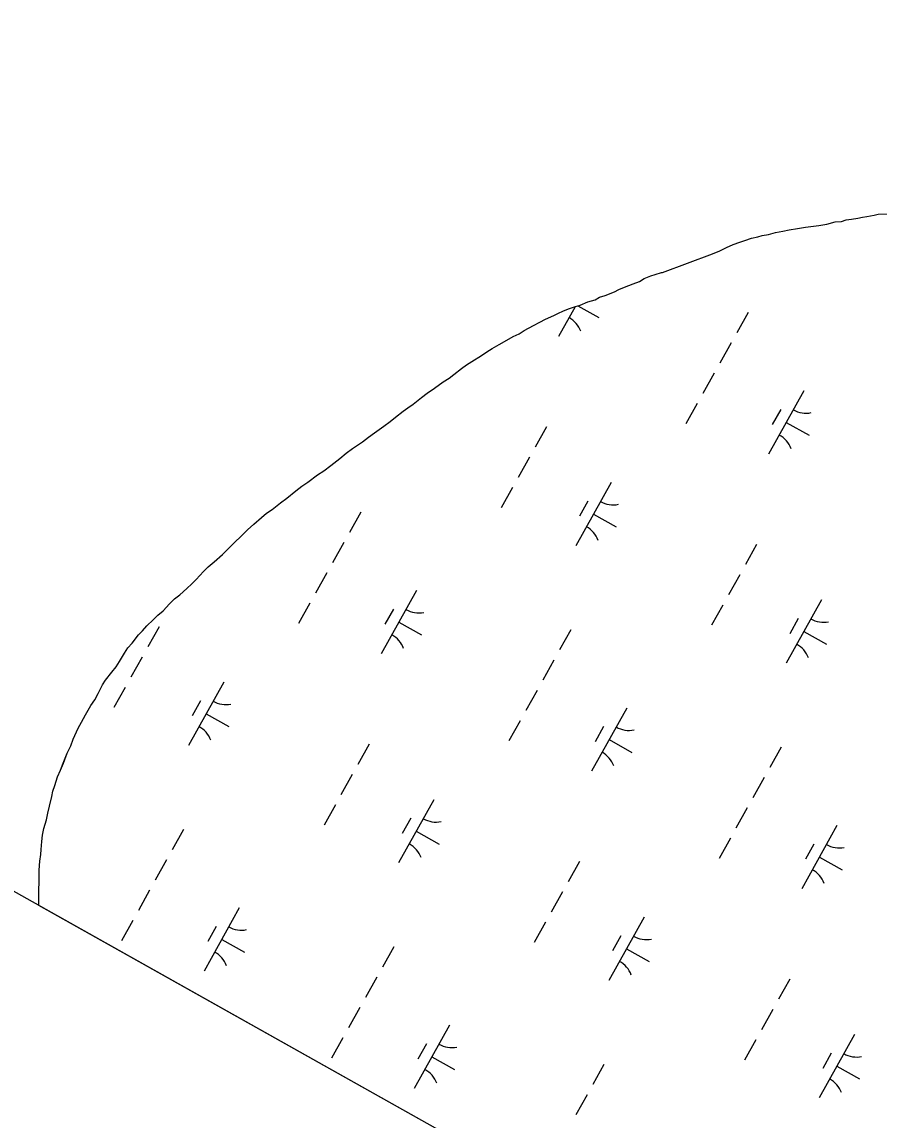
# Model space of a CAD drawing. Extents: x 3923531 to 3943530, y 207391 to 229799.
# Drawn here: x 3932600 to 3933192, y 209830 to 210588 of the extents above; entities that cross this region are included whole.
import ezdxf

# ---------------------------------------------------------------- set-up
doc = ezdxf.new("R2010")
doc.units = 0
for name, color, linetype in [('V-GRID-FRAM', 7, 'Continuous'), ('V-TOPO-SHOR', 7, 'Continuous'), ('V-WETL-SWMP', 7, 'Continuous')]:
    doc.layers.add(name, color=color, linetype=linetype)

msp = doc.modelspace()

# ---------------------------------------------------------------- linework, layer by layer
at = {"layer": 'V-GRID-FRAM'}
msp.add_lwpolyline([(3941569.42, 222286.79), (3934196.47, 209089.08), (3926890.07, 213186.24), (3934009.8, 226348.12), (3941569.42, 222286.79)], dxfattribs=at)
at = {"layer": 'V-TOPO-SHOR'}
for points in [[(3933016.3, 210404.87), (3933022.29, 210407.12), (3933026.61, 210408.73), (3933029.94, 210410.68), (3933034.59, 210412.61), (3933037.58, 210413.57), (3933041.9, 210414.85), (3933042.56, 210414.84), (3933077.13, 210427.7), (3933082.12, 210429.96), (3933086.78, 210432.23), (3933091.44, 210434.16), (3933096.09, 210435.77), (3933099.41, 210437.05), (3933104.06, 210438.66), (3933108.38, 210439.61), (3933111.37, 210440.57), (3933115.68, 210441.18), (3933120.66, 210442.45), (3933125.63, 210443.39), (3933129.95, 210444.33), (3933135.92, 210445.26), (3933141.22, 210446.2), (3933146.85, 210446.8), (3933150.5, 210447.42), (3933156.14, 210448.35), (3933161.79, 210449.94), (3933166.09, 210450.23), (3933169.41, 210451.18), (3933173.06, 210451.8), (3933177.37, 210452.42), (3933180.69, 210453.04), (3933183.68, 210453.67), (3933188.65, 210454.61), (3933191.64, 210455.24), (3933198.26, 210455.5)], [(3932619.1, 210046.43), (3932620.83, 210053.04), (3932621.53, 210056.67), (3932622.9, 210060.63), (3932624.62, 210066.57), (3932626.66, 210071.18), (3932628.7, 210076.12), (3932631.42, 210083.04), (3932633.79, 210087.98), (3932635.5, 210092.6), (3932638.89, 210100.18), (3932641.25, 210104.45), (3932643.96, 210109.39), (3932647.67, 210115.97), (3932650.36, 210119.91), (3932652.73, 210124.19), (3932655.77, 210130.11), (3932657.79, 210133.4), (3932662.16, 210138.98), (3932665.18, 210142.59), (3932667.53, 210146.2), (3932670.91, 210152.12), (3932673.27, 210155.74), (3932676.28, 210159.02), (3932680.65, 210164.6), (3932683.33, 210167.55), (3932686.34, 210170.82), (3932690.69, 210175.08), (3932694.04, 210178.35), (3932697.71, 210181.29), (3932702.07, 210186.21), (3932705.42, 210189.48), (3932709.09, 210192.42), (3932714.1, 210196.67), (3932717.45, 210199.94), (3932720.46, 210202.89), (3932725.48, 210208.46), (3932728.83, 210211.73), (3932732.84, 210215), (3932738.53, 210220.23), (3932742.54, 210224.16), (3932746.56, 210228.09), (3932751.91, 210233.33), (3932755.93, 210237.25), (3932760.27, 210241.18), (3932765.62, 210245.76), (3932768.96, 210248.7), (3932772.96, 210251.3), (3932778.64, 210255.88), (3932782.98, 210259.14), (3932789.32, 210264.03), (3932793.33, 210267.3), (3932797.67, 210270.23), (3932804.34, 210275.12), (3932808.68, 210278.05), (3932813.35, 210281.64), (3932819.7, 210286.54), (3932824.04, 210290.13), (3932828.38, 210293.39), (3932835.38, 210297.95), (3932839.39, 210301.22), (3932843.72, 210304.15), (3932850.06, 210308.71), (3932854.4, 210311.98), (3932858.08, 210314.91), (3932863.42, 210319.16), (3932866.75, 210321.44), (3932870.42, 210324.05), (3932876.1, 210328.62), (3932880.1, 210331.55), (3932885.11, 210335.14), (3932891.12, 210339.38), (3932895.12, 210341.98), (3932898.46, 210344.59), (3932903.79, 210348.51), (3932907.14, 210351.12), (3932910.8, 210353.4), (3932917.47, 210357.63), (3932921.14, 210360.24), (3932924.81, 210362.51), (3932929.8, 210365.11), (3932933.46, 210367.38), (3932939.46, 210370.62), (3932943.45, 210372.57), (3932947.12, 210374.84), (3932953.45, 210378.42), (3932957.77, 210380.69), (3932961.77, 210382.63), (3932967.43, 210385.21), (3932970.75, 210386.83), (3932973.75, 210388.12), (3932977.73, 210389.73), (3932982.39, 210391.34), (3932985.71, 210392.29), (3932991.03, 210394.55), (3932996.01, 210396.15), (3932999.01, 210397.78), (3933003, 210399.06), (3933009.31, 210401.63), (3933012.31, 210403.26), (3933016.3, 210404.87)], [(3932611.72, 209977.75), (3932611.77, 209981.64), (3932611.81, 209985.28), (3932611.84, 209988.59), (3932611.9, 209993.88), (3932611.95, 209998.18), (3932611.99, 210002.16), (3932612.39, 210008.44), (3932613.1, 210013.07), (3932613.47, 210016.37), (3932613.87, 210022), (3932614.24, 210026.3), (3932615.29, 210030.92), (3932617.01, 210036.86), (3932618.05, 210041.48), (3932619.1, 210046.43)]]:
    msp.add_lwpolyline(points, dxfattribs=at)
at = {"layer": 'V-WETL-SWMP'}
for p, q in [((3933166.09, 210450.22), (3933169.41, 210451.18)), ((3933169.41, 210451.18), (3933173.06, 210451.8)), ((3933173.06, 210451.8), (3933177.37, 210452.42)), ((3933177.37, 210452.42), (3933180.69, 210453.04)), ((3933180.69, 210453.04), (3933183.68, 210453.67)), ((3933183.68, 210453.67), (3933188.65, 210454.61)), ((3933188.65, 210454.61), (3933191.64, 210455.24)), ((3933191.64, 210455.24), (3933198.26, 210455.5)), ((3933120.66, 210442.45), (3933125.63, 210443.39)), ((3933125.63, 210443.39), (3933129.95, 210444.33)), ((3933129.95, 210444.33), (3933135.92, 210445.26)), ((3933135.92, 210445.26), (3933141.22, 210446.2)), ((3933141.22, 210446.2), (3933146.86, 210446.8)), ((3933146.86, 210446.8), (3933150.5, 210447.42)), ((3933150.5, 210447.42), (3933156.14, 210448.35)), ((3933156.14, 210448.35), (3933161.79, 210449.94)), ((3933161.79, 210449.94), (3933166.09, 210450.22)), ((3933091.44, 210434.16), (3933096.09, 210435.77)), ((3933096.09, 210435.77), (3933099.41, 210437.06)), ((3933099.41, 210437.06), (3933104.06, 210438.66)), ((3933104.06, 210438.66), (3933108.38, 210439.61)), ((3933108.38, 210439.61), (3933111.37, 210440.57)), ((3933111.37, 210440.57), (3933115.68, 210441.18)), ((3933115.68, 210441.18), (3933120.66, 210442.45)), ((3933077.13, 210427.7), (3933082.12, 210429.96)), ((3933082.12, 210429.96), (3933086.78, 210432.23)), ((3933086.78, 210432.23), (3933091.44, 210434.16)), ((3933042.56, 210414.84), (3933077.13, 210427.7)), ((3933034.59, 210412.61), (3933037.58, 210413.57)), ((3933037.58, 210413.57), (3933041.9, 210414.85)), ((3933041.9, 210414.85), (3933042.56, 210414.84)), ((3933016.3, 210404.87), (3933022.29, 210407.12)), ((3933022.29, 210407.12), (3933026.61, 210408.73)), ((3933026.61, 210408.73), (3933029.94, 210410.68)), ((3933029.94, 210410.68), (3933034.59, 210412.61)), ((3932996.01, 210396.15), (3932999.01, 210397.78)), ((3932999.01, 210397.78), (3933003, 210399.06)), ((3933003, 210399.06), (3933009.31, 210401.63)), ((3933009.31, 210401.63), (3933012.31, 210403.26)), ((3933012.31, 210403.26), (3933016.3, 210404.87)), ((3932982.15, 210391.25), (3932970.66, 210370.7)), ((3932977.74, 210389.73), (3932982.39, 210391.34)), ((3932982.39, 210391.34), (3932985.71, 210392.29)), ((3932984.1, 210391.83), (3932998.57, 210383.74)), ((3932985.71, 210392.29), (3932991.03, 210394.55)), ((3932991.03, 210394.55), (3932996.01, 210396.15)), ((3932957.77, 210380.68), (3932961.77, 210382.63)), ((3932961.77, 210382.63), (3932967.43, 210385.21)), ((3932967.43, 210385.21), (3932970.75, 210386.83)), ((3932970.75, 210386.83), (3932973.75, 210388.12)), ((3932973.75, 210388.12), (3932977.74, 210389.73)), ((3933101.71, 210387.32), (3933093.91, 210373.35)), ((3932943.45, 210372.57), (3932947.12, 210374.84)), ((3932947.12, 210374.84), (3932953.45, 210378.42)), ((3932953.45, 210378.42), (3932957.77, 210380.68)), ((3932929.8, 210365.1), (3932933.46, 210367.38)), ((3932933.46, 210367.38), (3932939.46, 210370.62)), ((3932939.46, 210370.62), (3932943.45, 210372.57)), ((3932917.47, 210357.63), (3932921.14, 210360.23)), ((3932921.14, 210360.23), (3932924.8, 210362.51)), ((3932924.8, 210362.51), (3932929.8, 210365.1)), ((3933090.01, 210366.36), (3933082.2, 210352.4)), ((3932907.13, 210351.12), (3932910.8, 210353.4)), ((3932910.8, 210353.4), (3932917.47, 210357.63)), ((3932895.12, 210341.98), (3932898.46, 210344.59)), ((3932898.46, 210344.59), (3932903.79, 210348.51)), ((3932903.79, 210348.51), (3932907.13, 210351.12)), ((3933078.3, 210345.41), (3933070.5, 210331.44)), ((3932885.11, 210335.14), (3932891.12, 210339.38)), ((3932891.12, 210339.38), (3932895.12, 210341.98)), ((3932876.1, 210328.62), (3932880.11, 210331.55)), ((3932880.11, 210331.55), (3932885.11, 210335.14)), ((3933140.26, 210333.22), (3933115.88, 210289.57)), ((3932866.75, 210321.44), (3932870.42, 210324.05)), ((3932870.42, 210324.05), (3932876.1, 210328.62)), ((3933066.6, 210324.46), (3933058.79, 210310.49)), ((3932854.4, 210311.98), (3932858.08, 210314.91)), ((3932858.08, 210314.91), (3932863.42, 210319.16)), ((3932863.42, 210319.16), (3932866.75, 210321.44)), ((3932865.32, 210320.46), (3932865.37, 210320.43)), ((3933124.26, 210320.4), (3933118.41, 210309.92)), ((3932843.72, 210304.15), (3932850.06, 210308.71)), ((3932850.06, 210308.71), (3932854.4, 210311.98)), ((3932962.38, 210308.28), (3932954.58, 210294.31)), ((3933128.07, 210311.4), (3933143.78, 210302.62)), ((3932835.38, 210297.95), (3932839.39, 210301.22)), ((3932839.39, 210301.22), (3932843.72, 210304.15)), ((3932824.04, 210290.13), (3932828.38, 210293.4)), ((3932828.38, 210293.4), (3932835.38, 210297.95)), ((3932813.35, 210281.64), (3932819.7, 210286.54)), ((3932819.7, 210286.54), (3932824.04, 210290.13)), ((3932950.68, 210287.33), (3932942.87, 210273.36)), ((3932804.34, 210275.12), (3932808.68, 210278.05)), ((3932808.68, 210278.05), (3932813.35, 210281.64)), ((3932793.33, 210267.3), (3932797.67, 210270.23)), ((3932797.67, 210270.23), (3932804.34, 210275.12)), ((3933007.06, 210269.91), (3932982.67, 210226.26)), ((3932782.98, 210259.14), (3932789.32, 210264.03)), ((3932789.32, 210264.03), (3932793.33, 210267.3)), ((3932938.97, 210266.37), (3932931.17, 210252.4)), ((3932772.96, 210251.3), (3932778.64, 210255.87)), ((3932778.64, 210255.87), (3932782.98, 210259.14)), ((3932991.06, 210257.09), (3932985.21, 210246.61)), ((3932765.62, 210245.75), (3932768.96, 210248.7)), ((3932768.96, 210248.7), (3932772.96, 210251.3)), ((3932834.1, 210249.36), (3932826.3, 210235.39)), ((3932994.87, 210248.09), (3933010.58, 210239.31)), ((3932755.93, 210237.25), (3932760.27, 210241.18)), ((3932760.27, 210241.18), (3932765.62, 210245.75)), ((3932746.56, 210228.09), (3932751.91, 210233.33)), ((3932751.91, 210233.33), (3932755.93, 210237.25)), ((3932738.53, 210220.23), (3932742.54, 210224.16)), ((3932742.54, 210224.16), (3932746.56, 210228.09)), ((3932822.4, 210228.4), (3932814.6, 210214.44)), ((3933107.6, 210227.15), (3933099.79, 210213.18)), ((3932732.84, 210215), (3932738.53, 210220.23)), ((3932720.46, 210202.89), (3932725.49, 210208.46)), ((3932725.49, 210208.46), (3932728.83, 210211.73)), ((3932728.83, 210211.73), (3932732.84, 210215)), ((3932717.45, 210199.94), (3932720.46, 210202.89)), ((3932810.69, 210207.45), (3932802.89, 210193.48)), ((3933095.89, 210206.2), (3933088.09, 210192.23)), ((3932709.09, 210192.42), (3932714.1, 210196.67)), ((3932714.1, 210196.67), (3932717.45, 210199.94)), ((3932872.65, 210195.26), (3932848.27, 210151.61)), ((3932697.71, 210181.29), (3932702.07, 210186.21)), ((3932702.07, 210186.21), (3932705.42, 210189.48)), ((3932705.42, 210189.48), (3932709.09, 210192.42)), ((3932798.99, 210186.5), (3932791.19, 210172.53)), ((3933084.19, 210185.25), (3933076.38, 210171.28)), ((3933152.27, 210188.79), (3933127.89, 210145.14)), ((3932690.69, 210175.08), (3932694.04, 210178.35)), ((3932694.04, 210178.35), (3932697.71, 210181.29)), ((3932856.65, 210182.44), (3932850.8, 210171.96)), ((3932683.33, 210167.55), (3932686.34, 210170.82)), ((3932686.34, 210170.82), (3932690.69, 210175.08)), ((3932694.78, 210170.32), (3932686.97, 210156.35)), ((3932860.46, 210173.44), (3932876.18, 210164.66)), ((3933136.27, 210175.96), (3933130.42, 210165.49)), ((3932676.28, 210159.02), (3932680.65, 210164.6)), ((3932680.65, 210164.6), (3932683.33, 210167.55)), ((3932979.32, 210168.23), (3932971.52, 210154.26)), ((3933140.08, 210166.96), (3933155.8, 210158.18)), ((3932670.91, 210152.12), (3932673.27, 210155.74)), ((3932673.27, 210155.74), (3932676.28, 210159.02)), ((3932667.53, 210146.2), (3932670.91, 210152.12)), ((3932683.07, 210149.36), (3932675.27, 210135.4)), ((3932662.16, 210138.98), (3932665.18, 210142.59)), ((3932665.18, 210142.59), (3932667.53, 210146.2)), ((3932967.61, 210147.28), (3932959.81, 210133.31)), ((3932655.77, 210130.11), (3932657.79, 210133.4)), ((3932657.79, 210133.4), (3932662.16, 210138.98)), ((3932652.73, 210124.19), (3932655.77, 210130.11)), ((3932671.37, 210128.41), (3932663.56, 210114.44)), ((3932739.45, 210131.95), (3932715.07, 210088.3)), ((3932955.91, 210126.33), (3932948.11, 210112.36)), ((3932647.67, 210115.97), (3932650.36, 210119.91)), ((3932650.36, 210119.91), (3932652.73, 210124.19)), ((3932723.45, 210119.13), (3932717.6, 210108.65)), ((3932643.96, 210109.39), (3932647.67, 210115.97)), ((3932727.26, 210110.13), (3932742.98, 210101.35)), ((3933017.87, 210114.14), (3932993.48, 210070.49)), ((3932638.89, 210100.18), (3932641.25, 210104.45)), ((3932641.25, 210104.45), (3932643.96, 210109.39)), ((3932944.2, 210105.38), (3932936.4, 210091.41)), ((3932635.5, 210092.6), (3932638.89, 210100.18)), ((3933001.87, 210101.32), (3932996.01, 210090.84)), ((3932631.42, 210083.04), (3932633.79, 210087.98)), ((3932633.79, 210087.98), (3932635.5, 210092.6)), ((3932839.99, 210089.19), (3932832.19, 210075.22)), ((3933005.68, 210092.31), (3933021.39, 210083.54)), ((3933124.53, 210087.11), (3933116.73, 210073.14)), ((3932628.69, 210076.12), (3932631.42, 210083.04)), ((3932626.65, 210071.18), (3932628.69, 210076.12)), ((3932622.9, 210060.63), (3932624.62, 210066.57)), ((3932624.62, 210066.57), (3932626.65, 210071.18)), ((3932828.28, 210068.24), (3932820.48, 210054.27)), ((3933112.83, 210066.16), (3933105.02, 210052.19)), ((3932620.83, 210053.04), (3932621.53, 210056.67)), ((3932621.53, 210056.67), (3932622.9, 210060.63)), ((3932619.1, 210046.43), (3932620.83, 210053.04)), ((3932884.67, 210050.83), (3932860.28, 210007.18)), ((3932617.01, 210036.86), (3932618.05, 210041.48)), ((3932618.05, 210041.48), (3932619.1, 210046.43)), ((3932816.58, 210047.29), (3932808.78, 210033.32)), ((3933101.12, 210045.2), (3933093.32, 210031.24)), ((3932615.29, 210030.92), (3932617.01, 210036.86)), ((3932868.67, 210038), (3932862.81, 210027.53)), ((3932613.87, 210022), (3932614.24, 210026.3)), ((3932614.24, 210026.3), (3932615.29, 210030.92)), ((3932711.71, 210030.27), (3932703.91, 210016.3)), ((3932872.48, 210029), (3932888.19, 210020.22)), ((3933163.08, 210033.02), (3933138.7, 209989.37)), ((3932613.47, 210016.37), (3932613.87, 210022)), ((3933089.42, 210024.25), (3933081.61, 210010.28)), ((3933147.08, 210020.19), (3933141.23, 210009.72)), ((3932612.39, 210008.44), (3932613.1, 210013.07)), ((3932613.1, 210013.07), (3932613.47, 210016.37)), ((3933150.89, 210011.19), (3933166.6, 210002.41)), ((3932611.99, 210002.16), (3932612.39, 210008.44)), ((3932700.01, 210009.32), (3932692.2, 209995.35)), ((3932985.2, 210008.07), (3932977.4, 209994.1)), ((3932611.9, 209993.88), (3932611.95, 209998.18)), ((3932611.95, 209998.18), (3932611.99, 210002.16)), ((3932611.81, 209985.28), (3932611.84, 209988.59)), ((3932611.84, 209988.59), (3932611.9, 209993.88)), ((3932688.3, 209988.37), (3932680.5, 209974.4)), ((3932611.72, 209977.75), (3932611.77, 209981.64)), ((3932611.77, 209981.64), (3932611.81, 209985.28)), ((3932973.5, 209987.12), (3932965.69, 209973.15)), ((3933119.09, 209693.23), (3932611.72, 209977.75)), ((3932750.26, 209976.18), (3932725.88, 209932.53)), ((3932676.6, 209967.42), (3932668.79, 209953.45)), ((3932961.79, 209966.16), (3932953.99, 209952.2)), ((3933029.88, 209969.7), (3933005.5, 209926.05)), ((3932734.26, 209963.36), (3932728.41, 209952.88)), ((3932738.07, 209954.35), (3932753.78, 209945.58)), ((3933013.88, 209956.88), (3933008.03, 209946.4)), ((3932856.93, 209949.15), (3932849.12, 209935.18)), ((3933017.69, 209947.88), (3933033.4, 209939.1)), ((3932845.22, 209928.2), (3932837.42, 209914.23)), ((3933130.42, 209926.94), (3933122.61, 209912.98)), ((3932833.52, 209907.24), (3932825.71, 209893.28)), ((3933118.71, 209905.99), (3933110.91, 209892.02)), ((3932895.48, 209895.06), (3932871.09, 209851.41)), ((3932821.81, 209886.29), (3932814.01, 209872.32)), ((3932879.47, 209882.23), (3932873.62, 209871.76)), ((3933107.01, 209885.04), (3933099.2, 209871.07)), ((3933175.1, 209888.58), (3933150.71, 209844.93)), ((3933159.09, 209875.75), (3933153.24, 209865.28)), ((3932883.28, 209873.23), (3932899, 209864.45)), ((3933002.14, 209868.02), (3932994.34, 209854.06)), ((3933162.9, 209866.75), (3933178.62, 209857.97)), ((3932990.43, 209847.07), (3932982.63, 209833.1))]:
    msp.add_line(p, q, dxfattribs=at)
for centre, start, end in [((3932969.59, 210368.29), 20.03808, 61.58174), ((3933141.75, 210335.4), 240.03808, 281.58174), ((3933114.8, 210287.17), 20.03808, 61.58174), ((3933008.55, 210272.08), 240.03808, 281.58174), ((3932981.6, 210223.86), 20.03808, 61.58174), ((3932874.14, 210197.44), 240.03808, 281.58174), ((3933153.76, 210190.96), 240.03808, 281.58174), ((3932847.2, 210149.21), 20.03808, 61.58174), ((3933126.82, 210142.73), 20.03808, 61.58174), ((3932740.94, 210134.12), 240.03808, 281.58174), ((3932714, 210085.9), 20.03808, 61.58174), ((3933019.35, 210116.31), 240.03808, 281.58174), ((3932992.41, 210068.09), 20.03808, 61.58174), ((3932886.15, 210053), 240.03808, 281.58174), ((3932859.21, 210004.77), 20.03808, 61.58174), ((3933164.57, 210035.19), 240.03808, 281.58174), ((3933137.63, 209986.96), 20.03808, 61.58174), ((3932751.75, 209978.35), 240.03808, 281.58174), ((3933031.37, 209971.88), 240.03808, 281.58174), ((3932724.81, 209930.12), 20.03808, 61.58174), ((3933004.42, 209923.65), 20.03808, 61.58174), ((3932896.96, 209897.23), 240.03808, 281.58174), ((3933176.58, 209890.75), 240.03808, 281.58174), ((3932870.02, 209849), 20.03808, 61.58174), ((3933149.64, 209842.52), 20.03808, 61.58174)]:
    msp.add_arc(centre, 17.62, start, end, dxfattribs=at)

doc.saveas('drawing.dxf')
